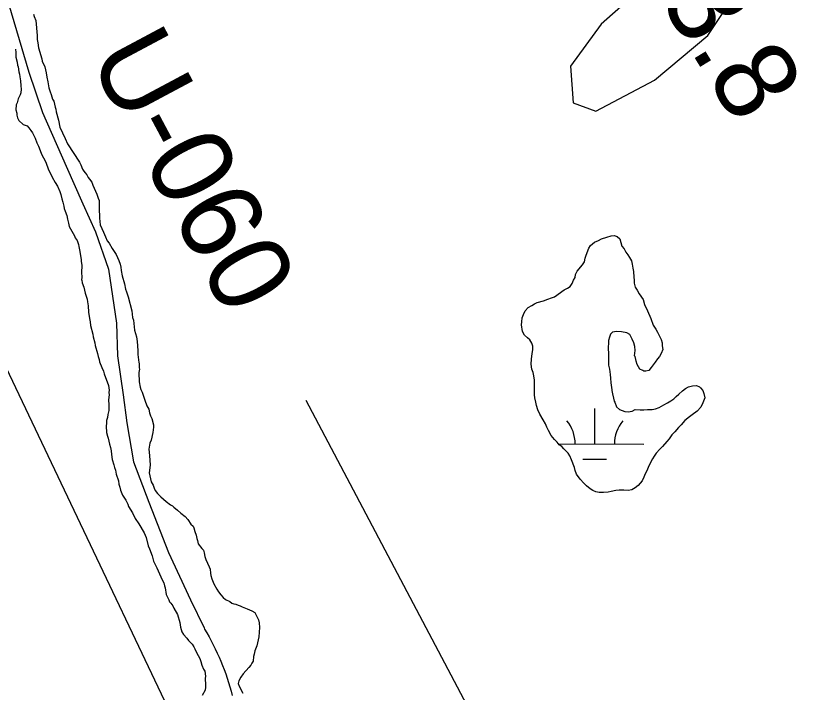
# Model space of a CAD drawing. Extents: x 3177385 to 3215275, y 903885 to 929304.
# Drawn here: x 3186883 to 3187679, y 912639 to 913327 of the extents above; entities that cross this region are included whole.
import ezdxf

# ---------------------------------------------------------------- set-up
doc = ezdxf.new("R2010")
doc.units = 0
for name, color, linetype in [('V-RIVR-FERY', 7, 'Continuous'), ('V-RIVR-RANG', 7, 'Continuous'), ('V-RIVR-RANG-IDEN', 7, 'Continuous'), ('V-ROAD-CNTR', 7, 'Continuous'), ('V-SITE-VEGE', 7, 'Continuous'), ('V-WETL-SWMP', 7, 'Continuous')]:
    doc.layers.add(name, color=color, linetype=linetype)

msp = doc.modelspace()

# ---------------------------------------------------------------- linework, layer by layer
at = {"layer": 'V-RIVR-FERY'}
msp.add_lwpolyline([(3188606.04, 909326.53), (3186725.49, 913280.22)], dxfattribs=at)
at = {"layer": 'V-RIVR-RANG'}
msp.add_line((3187178.35, 912936.26), (3187644.71, 912051.66), dxfattribs=at)
at = {"layer": 'V-ROAD-CNTR'}
for points in [[(3186744.32, 913725.53), (3186763.09, 913670.27), (3186781.66, 913619.43), (3186791.74, 913590.17), (3186811.84, 913539.52), (3186830.79, 913485.84), (3186857.74, 913397.91), (3186871.45, 913354.6), (3186896.5, 913269.56), (3186910.47, 913228.65), (3186934.43, 913174.2), (3186951.52, 913135.84), (3186964.45, 913107.39), (3186977.61, 913069.34), (3186985.84, 913014.57), (3186986.87, 912981.14), (3186992.58, 912941.71), (3186996.34, 912913.02), (3187003.14, 912873.35), (3187018.64, 912832.4), (3187038.73, 912781.1), (3187060.86, 912733.02), (3187074.88, 912704.55), (3187075.3, 912703.42)], [(3187075.3, 912703.42), (3187077.61, 912699.45), (3187079.84, 912695.45), (3187082, 912691.41), (3187084.1, 912687.33), (3187086.12, 912683.21), (3187088.07, 912679.06), (3187089.94, 912674.88), (3187091.74, 912670.66), (3187093.47, 912666.41), (3187095.13, 912662.14), (3187096.71, 912657.83), (3187098.21, 912653.5), (3187099.64, 912649.14), (3187101, 912644.76), (3187102.27, 912640.36), (3187103.47, 912635.93)]]:
    msp.add_lwpolyline(points, dxfattribs=at)
at = {"layer": 'V-SITE-VEGE'}
for p, q in [((3186883.04, 913292.9), (3186883.35, 913289.46)), ((3186883.35, 913289.46), (3186883.25, 913284.89)), ((3186883.25, 913284.89), (3186884.67, 913279.9)), ((3186884.67, 913279.9), (3186884.99, 913276.84)), ((3186884.99, 913276.84), (3186885.71, 913274.92)), ((3186885.71, 913274.92), (3186886.37, 913269.96)), ((3186886.37, 913269.96), (3186887.08, 913267.65)), ((3186887.08, 913267.65), (3186887.4, 913264.98)), ((3186887.4, 913264.98), (3186888.08, 913260.77)), ((3186888.08, 913260.77), (3186888.35, 913255.81)), ((3186888.35, 913255.81), (3186888.66, 913252.38)), ((3186888.66, 913252.38), (3186888.58, 913248.57)), ((3186885.78, 913242.53), (3186884.55, 913238.36)), ((3186887.77, 913246.68), (3186885.78, 913242.53)), ((3186888.58, 913248.57), (3186887.77, 913246.68)), ((3186883.75, 913236.47), (3186883.25, 913231.15)), ((3186884.55, 913238.36), (3186883.75, 913236.47)), ((3186883.25, 913231.15), (3186884.33, 913228.07)), ((3186884.33, 913228.07), (3186884.28, 913225.79)), ((3186884.28, 913225.79), (3186884.99, 913223.11)), ((3186884.99, 913223.11), (3186886.45, 913220.41)), ((3186886.45, 913220.41), (3186890.94, 913216.5)), ((3186890.94, 913216.5), (3186894.72, 913214.89)), ((3186894.72, 913214.89), (3186896.59, 913212.95)), ((3186896.59, 913212.95), (3186898.43, 913210.24)), ((3186898.43, 913210.24), (3186900.29, 913207.92)), ((3186900.29, 913207.92), (3186902.84, 913202.53)), ((3186902.84, 913202.53), (3186904.65, 913197.91)), ((3186904.65, 913197.91), (3186906.48, 913194.44)), ((3186906.48, 913194.44), (3186909, 913187.15)), ((3186909, 913187.15), (3186910.09, 913184.84)), ((3186910.09, 913184.84), (3186912.66, 913180.21)), ((3186912.66, 913180.21), (3186914.12, 913177.13)), ((3186914.12, 913177.13), (3186916.28, 913171.37)), ((3186916.28, 913171.37), (3186920.29, 913162.9)), ((3186920.29, 913162.9), (3186923.23, 913157.5)), ((3186923.23, 913157.5), (3186925.81, 913153.63)), ((3186925.81, 913153.63), (3186927.98, 913148.25)), ((3186927.98, 913148.25), (3186929.06, 913145.18)), ((3186929.06, 913145.18), (3186930.12, 913140.96)), ((3186930.12, 913140.96), (3186931.19, 913137.51)), ((3186931.19, 913137.51), (3186932.24, 913133.3)), ((3186932.24, 913133.3), (3186932.57, 913131)), ((3186932.57, 913131), (3186933.66, 913128.31)), ((3186933.66, 913128.31), (3186935.08, 913123.71)), ((3186935.08, 913123.71), (3186935.77, 913120.26)), ((3186935.77, 913120.26), (3186936.83, 913116.05)), ((3186936.83, 913116.05), (3186937.52, 913112.6)), ((3186937.52, 913112.6), (3186943.03, 913103.34)), ((3186943.03, 913103.34), (3186943.75, 913101.04)), ((3186943.75, 913101.04), (3186945.6, 913098.33)), ((3186945.6, 913098.33), (3186947.04, 913094.49)), ((3186947.04, 913094.49), (3186947.37, 913092.19)), ((3186947.37, 913092.19), (3186948.41, 913087.22)), ((3186948.41, 913087.22), (3186949.75, 913078.8)), ((3186949.75, 913078.8), (3186949.72, 913077.28)), ((3186949.72, 913077.28), (3186950.39, 913073.08)), ((3186950.39, 913073.08), (3186950.24, 913065.84)), ((3186950.24, 913065.84), (3186950.52, 913061.26)), ((3186950.52, 913061.26), (3186950.08, 913058.21)), ((3186950.08, 913058.21), (3186950.46, 913058.21)), ((3186950.46, 913058.21), (3186950.78, 913055.53)), ((3186950.78, 913055.53), (3186952.59, 913050.92)), ((3186952.59, 913050.92), (3186953.98, 913044.79)), ((3186953.98, 913044.79), (3186955.76, 913038.66)), ((3186955.76, 913038.66), (3186956.08, 913035.98)), ((3186956.08, 913035.98), (3186956.76, 913032.16)), ((3186956.76, 913032.16), (3186957.39, 913025.66)), ((3186957.39, 913025.66), (3186958.39, 913019.16)), ((3186958.39, 913019.16), (3186959.08, 913015.72)), ((3186959.08, 913015.72), (3186959.38, 913011.9)), ((3186959.38, 913011.9), (3186961.48, 913003.09)), ((3186961.48, 913003.09), (3186961.8, 913000.42)), ((3186961.8, 913000.42), (3186963.58, 912994.28)), ((3186963.58, 912994.28), (3186963.9, 912991.61)), ((3186963.9, 912991.61), (3186966.4, 912983.55)), ((3186966.4, 912983.55), (3186967.1, 912980.48)), ((3186967.1, 912980.48), (3186968.18, 912977.41)), ((3186968.18, 912977.41), (3186968.51, 912975.12)), ((3186968.51, 912975.12), (3186970.67, 912969.36)), ((3186970.67, 912969.36), (3186972.5, 912965.51)), ((3186972.5, 912965.51), (3186973.2, 912962.82)), ((3186973.2, 912962.82), (3186977.52, 912950.92)), ((3186977.52, 912950.92), (3186978.18, 912946.33)), ((3186978.08, 912941.38), (3186977.59, 912936.43)), ((3186978.18, 912946.33), (3186977.76, 912944.05)), ((3186977.76, 912944.05), (3186978.08, 912941.38)), ((3186977.59, 912936.43), (3186977.87, 912931.47)), ((3186977.87, 912931.47), (3186977.75, 912925.76)), ((3186977.75, 912925.76), (3186976.9, 912921.58)), ((3186975.62, 912915.51), (3186975.57, 912912.84)), ((3186976.45, 912918.55), (3186975.62, 912915.51)), ((3186976.9, 912921.58), (3186976.45, 912918.55)), ((3186975.57, 912912.84), (3186975.12, 912909.8)), ((3186975.12, 912909.8), (3186975.36, 912903.32)), ((3186975.36, 912903.32), (3186976.43, 912899.49)), ((3186976.43, 912899.49), (3186977.15, 912897.57)), ((3186977.15, 912897.57), (3186978.54, 912891.44)), ((3186978.54, 912891.44), (3186979.61, 912887.98)), ((3186979.61, 912887.98), (3186980.3, 912884.54)), ((3186980.3, 912884.54), (3186980.6, 912880.72)), ((3186980.6, 912880.72), (3186981.26, 912875.75)), ((3186981.26, 912875.75), (3186983.05, 912870.38)), ((3186983.05, 912870.38), (3186983.75, 912867.7)), ((3186983.75, 912867.7), (3186984.84, 912865.01)), ((3186984.84, 912865.01), (3186985.51, 912860.8)), ((3186985.51, 912860.8), (3186987.66, 912854.27)), ((3186987.66, 912854.27), (3186987.96, 912850.84)), ((3186987.96, 912850.84), (3186989.04, 912847.77)), ((3186989.04, 912847.77), (3186989.74, 912844.7)), ((3186989.74, 912844.7), (3186991.92, 912839.7)), ((3186991.92, 912839.7), (3186995.24, 912834.29)), ((3186995.24, 912834.29), (3186997.06, 912830.44)), ((3186997.06, 912830.44), (3186997.77, 912828.14)), ((3186997.77, 912828.14), (3187001.83, 912821.58)), ((3187001.83, 912821.58), (3187004.75, 912815.8)), ((3187004.75, 912815.8), (3187008.45, 912810.38)), ((3187008.45, 912810.38), (3187013.97, 912801.12)), ((3187013.97, 912801.12), (3187015.77, 912796.51)), ((3187015.77, 912796.51), (3187017.88, 912788.08)), ((3187017.88, 912788.08), (3187019.34, 912785)), ((3187019.34, 912785), (3187021.85, 912777.7)), ((3187021.85, 912777.7), (3187023.27, 912772.34)), ((3187023.27, 912772.34), (3187025.47, 912768.48)), ((3187025.47, 912768.48), (3187026.55, 912765.79)), ((3187026.55, 912765.79), (3187032.01, 912753.47)), ((3187032.01, 912753.47), (3187033.85, 912750.38)), ((3187033.85, 912750.38), (3187034.54, 912747.32)), ((3187034.54, 912747.32), (3187035.27, 912745.4)), ((3187035.27, 912745.4), (3187036.26, 912738.52)), ((3187036.26, 912738.52), (3187038.82, 912733.13)), ((3187038.82, 912733.13), (3187039.54, 912731.21)), ((3187039.54, 912731.21), (3187041.03, 912729.65)), ((3187041.03, 912729.65), (3187042.88, 912726.94)), ((3187042.88, 912726.94), (3187043.97, 912724.63)), ((3187043.97, 912724.63), (3187047.64, 912718.08)), ((3187047.64, 912718.08), (3187050.14, 912710.02)), ((3187050.14, 912710.02), (3187050.8, 912705.43)), ((3187050.8, 912705.43), (3187052.22, 912700.45)), ((3187052.22, 912700.45), (3187053.69, 912697.75)), ((3187053.69, 912697.75), (3187057.05, 912694.25)), ((3187057.05, 912694.25), (3187058.9, 912691.92)), ((3187058.9, 912691.92), (3187062.63, 912688.03)), ((3187062.63, 912688.03), (3187064.48, 912685.32)), ((3187064.48, 912685.32), (3187065.2, 912683.4)), ((3187065.2, 912683.4), (3187067.02, 912679.55)), ((3187067.02, 912679.55), (3187070.32, 912673.38)), ((3187070.32, 912673.38), (3187071.4, 912670.31)), ((3187071.4, 912670.31), (3187072.47, 912666.86)), ((3187072.47, 912666.86), (3187074.28, 912662.63)), ((3187074.28, 912662.63), (3187075.39, 912660.7)), ((3187075.39, 912660.7), (3187076.04, 912655.35)), ((3187076.04, 912655.35), (3187075.99, 912653.06)), ((3187075.99, 912653.06), (3187076.23, 912646.58)), ((3187076.18, 912644.29), (3187075.74, 912641.26)), ((3187076.23, 912646.58), (3187076.18, 912644.29)), ((3187075.74, 912641.26), (3187072.96, 912635.98))]:
    msp.add_line(p, q, dxfattribs=at)
for points in [[(3187746.86, 913478.26), (3187655.57, 913432.59), (3187530.06, 913364.09), (3187478.71, 913318.42), (3187447.33, 913275.6), (3187450.18, 913238.5), (3187473, 913229.94), (3187532.91, 913261.33), (3187587.11, 913307), (3187621.34, 913358.38), (3187678.39, 913386.92), (3187732.59, 913406.9)], [(3186901.23, 913328.74), (3186901.93, 913326.05), (3186903.75, 913322.2), (3186904.95, 913306.93), (3186904.87, 913302.74), (3186905.55, 913299.3), (3186906.21, 913294.33), (3186909.79, 913283.2), (3186910.12, 913280.91), (3186912.66, 913275.13), (3186914.06, 913269.01), (3186914.72, 913264.42), (3186915.77, 913259.82), (3186916.78, 913253.7), (3186918.22, 913249.48), (3186919.3, 913246.79), (3186920.73, 913242.18), (3186921.83, 913240.26), (3186923.22, 913234.13), (3186923.94, 913231.83), (3186924.26, 913229.15), (3186926.75, 913220.72), (3186928.13, 913213.83), (3186933.6, 913202.28), (3186935.77, 913196.89), (3186947.94, 913177.96), (3186949.41, 913175.26), (3186951.22, 913171.03), (3186952.33, 913169.1), (3186953.81, 913167.16), (3186955.68, 913165.22), (3186956.76, 913162.53), (3186958.25, 913160.97), (3186960.48, 913157.87), (3186961.55, 913154.8), (3186965.55, 913145.57), (3186966.27, 913143.65), (3186966.98, 913141.35), (3186968.08, 913139.03), (3186968, 913135.61), (3186968.21, 913127.6), (3186968.55, 913125.31), (3186968.46, 913121.11), (3186969.07, 913114.24), (3186972.35, 913106.93), (3186974.54, 913102.31), (3186976.35, 913098.08), (3186978.21, 913095.75), (3186981.14, 913090.35), (3186983.36, 913087.26), (3186985.2, 913084.17), (3186988.12, 913078.01)], [(3186988.12, 913078.01), (3186989.57, 913074.55), (3186990.27, 913071.48), (3186990.58, 913068.05), (3186991.61, 913062.69), (3186993.71, 913054.26), (3186994.74, 913048.9), (3186995.83, 913046.21), (3186997.63, 913041.22), (3187001.13, 913027.04), (3187002.13, 913020.16), (3187002.84, 913017.48), (3187004.14, 913007.16), (3187005.91, 913000.64), (3187006.57, 912995.67), (3187007.51, 912986.51), (3187007.43, 912982.7), (3187008.39, 912974.29), (3187008.77, 912973.9), (3187008.68, 912969.71), (3187009, 912967.04), (3187008.61, 912966.28), (3187008.56, 912964), (3187008.74, 912954.85), (3187009.78, 912949.49), (3187010.48, 912946.81), (3187011.95, 912944.11), (3187014.44, 912936.05), (3187016.61, 912930.29), (3187018.44, 912926.82), (3187019.13, 912923.38), (3187020.2, 912920.3), (3187021.67, 912917.6), (3187023.44, 912911.09), (3187023.39, 912908.8), (3187022.51, 912903.1), (3187020.82, 912895.52), (3187019.61, 912892.49), (3187019.18, 912890.22), (3187018.72, 912886.41), (3187019.35, 912879.92), (3187019.9, 912870), (3187018.97, 912862.4), (3187021.06, 912853.2), (3187022.89, 912849.73), (3187023.97, 912846.66), (3187025.07, 912844.35), (3187027.29, 912841.26), (3187030.64, 912837.76), (3187036.26, 912833.06), (3187040.76, 912829.54), (3187042.65, 912828.73), (3187044.14, 912827.18), (3187047.89, 912824.43), (3187051.26, 912821.31), (3187055.37, 912817.79), (3187058.36, 912814.68), (3187061.3, 912810.04), (3187063.55, 912808.09), (3187064.27, 912806.17), (3187065.34, 912802.72), (3187066.78, 912798.87), (3187067.47, 912795.43), (3187068.2, 912793.5), (3187068.88, 912790.06), (3187072.6, 912785.41), (3187074.08, 912783.47), (3187074.78, 912780.79), (3187075.47, 912777.34), (3187076.55, 912774.27), (3187079.81, 912766.58), (3187080.91, 912764.27), (3187081.2, 912760.07), (3187081.53, 912757.78), (3187082.61, 912754.33), (3187084.79, 912749.33), (3187087.72, 912743.92), (3187089.57, 912741.22), (3187091.79, 912738.12), (3187094.02, 912735.41), (3187096.64, 912733.44), (3187100.79, 912731.45), (3187103.05, 912729.88), (3187104.94, 912729.08), (3187107.21, 912728.64), (3187109.48, 912727.84), (3187111.37, 912727.03), (3187113.63, 912725.84), (3187118.54, 912723.83), (3187120.81, 912723.02), (3187123.46, 912721.82), (3187126.47, 912720.23), (3187128.66, 912715.61), (3187130.13, 912712.91), (3187130.82, 912709.85), (3187131.1, 912704.89), (3187130.62, 912700.32), (3187130.51, 912695.37), (3187128.42, 912686.27), (3187126.4, 912681.36), (3187125.57, 912677.95)], [(3187125.57, 912677.95), (3187125.14, 912675.67), (3187124.65, 912670.72), (3187123.47, 912668.84), (3187122.28, 912666.58), (3187120.33, 912664.34), (3187114.47, 912657.98), (3187112.12, 912654.6), (3187110.13, 912650.83), (3187109.31, 912648.18), (3187110.4, 912645.49), (3187114.05, 912638.17)]]:
    msp.add_lwpolyline(points, dxfattribs=at)
at = {"layer": 'V-WETL-SWMP'}
for p, q in [((3187472.06, 912891.57), (3187472.14, 912927.57)), ((3187435.22, 912891.65), (3187522.06, 912891.45)), ((3187460.02, 912876.16), (3187484.02, 912876.11))]:
    msp.add_line(p, q, dxfattribs=at)
for points in [[(3187431.08, 913041.11), (3187440.76, 913048.15), (3187444.23, 913049.98), (3187446.93, 913051.83), (3187448.9, 913054.83), (3187450.5, 913058.23), (3187452.08, 913060.86), (3187452.53, 913063.9), (3187454.12, 913067.3), (3187459.59, 913073.66), (3187461.56, 913076.67), (3187462.41, 913080.46), (3187463.23, 913083.49), (3187466.06, 913090.67), (3187467.64, 913093.31), (3187471.9, 913096.65), (3187475.75, 913098.47), (3187478.84, 913100.31), (3187484.2, 913101.72), (3187488.81, 913103.15), (3187491.86, 913103.46), (3187494.89, 913102.64), (3187497.51, 913100.3), (3187498.57, 913096.46), (3187499.64, 913092.63), (3187501.86, 913089.91), (3187503.7, 913086.44), (3187505.54, 913083.74), (3187507.39, 913081.03), (3187509.23, 913077.94), (3187509.92, 913074.5), (3187510.59, 913070.29), (3187511.28, 913066.84), (3187511.92, 913061.11), (3187512.24, 913058.06), (3187512.17, 913055.01), (3187513.24, 913051.18), (3187515.08, 913048.09), (3187517.28, 913044.23), (3187521.35, 913038.43), (3187522.77, 913033.44), (3187525.68, 913026.9), (3187528.94, 913019.21), (3187531.46, 913012.29), (3187534.05, 913008.43), (3187535.89, 913005.34), (3187539.54, 912997.64), (3187540.62, 912994.57), (3187540.55, 912991.52), (3187541.23, 912987.69), (3187539.62, 912983.54), (3187538.03, 912980.52), (3187535.69, 912978.28), (3187533.34, 912974.9), (3187531.37, 912971.9), (3187529.4, 912969.27), (3187527.05, 912966.27), (3187523.99, 912965.57), (3187522.09, 912965.61), (3187520.96, 912966.4), (3187517.94, 912967.61), (3187514.99, 912972.25), (3187514.3, 912975.69), (3187513.96, 912977.6), (3187513.26, 912980.67), (3187512.51, 912981.06), (3187513.01, 912986.77), (3187512.71, 912990.59), (3187511.65, 912994.42), (3187510.2, 912998.26), (3187507.63, 913002.89), (3187504.62, 913004.48), (3187499.31, 913005.74), (3187493.98, 913005.85), (3187490.15, 913005.17), (3187488.21, 913003.31), (3187487, 913000.28), (3187486.16, 912996.87), (3187486.1, 912993.82), (3187485.64, 912990.4), (3187485.85, 912982.01), (3187486.07, 912974.77), (3187486.01, 912971.72), (3187487.06, 912967.5), (3187487.71, 912962.15), (3187488.01, 912958.34), (3187488.29, 912953.76), (3187489.28, 912946.49), (3187489.27, 912946.11), (3187489.96, 912942.67), (3187491.01, 912938.07), (3187491.71, 912935.01), (3187492.45, 912934.23), (3187494.25, 912929.24), (3187497.24, 912926.51), (3187502.53, 912924.49), (3187505.96, 912924.42), (3187510.17, 912925.09), (3187513.25, 912926.55), (3187518.2, 912926.44), (3187522.01, 912926.36)], [(3187397.77, 913015.9), (3187398.23, 913019.71), (3187399.44, 913023.11), (3187401.43, 913026.88), (3187404.17, 913030.25), (3187408.03, 913032.45), (3187410.73, 913033.92), (3187413.43, 913035.39), (3187419.94, 913037.16), (3187424.17, 913038.97), (3187428.01, 913040.03), (3187431.08, 913041.11)], [(3187522.01, 912926.36), (3187525.83, 912926.66), (3187530.4, 912926.56), (3187533.85, 912927.25), (3187537.69, 912928.69), (3187542.32, 912931.26), (3187546.17, 912933.47), (3187549.26, 912935.31), (3187552.36, 912937.53), (3187554.69, 912939.77), (3187557.42, 912942.38), (3187561.3, 912945.72), (3187564.4, 912947.94), (3187567.48, 912949.78), (3187571.32, 912950.85), (3187575.52, 912951.14), (3187578.53, 912949.55), (3187579.66, 912948.76), (3187581.89, 912946.05), (3187582.96, 912942.98), (3187584.01, 912938.38), (3187582, 912933.47), (3187580, 912928.94), (3187576.1, 912924.83), (3187571.07, 912921.12), (3187568.36, 912919.28), (3187563.71, 912915.56), (3187559.8, 912911.07), (3187557.08, 912908.46), (3187553.55, 912903.96), (3187550.44, 912900.98), (3187547.68, 912896.85), (3187545.34, 912894.23), (3187541.03, 912888.99), (3187538.31, 912886.38), (3187534.41, 912882.27), (3187532.44, 912879.26), (3187530.86, 912876.63), (3187526.9, 912869.47), (3187524.88, 912864.18), (3187523.29, 912861.16), (3187522.07, 912857.76), (3187520.09, 912853.99), (3187516.18, 912849.5), (3187513.08, 912846.89), (3187509.61, 912845.06), (3187506.16, 912844.37), (3187501.59, 912844.47), (3187497.02, 912844.57), (3187493.58, 912844.26), (3187488.61, 912843.22), (3187485.54, 912842.53), (3187480.96, 912842.24), (3187476.39, 912842.34), (3187472.97, 912842.79), (3187469.96, 912844.38), (3187467.32, 912845.96), (3187463.58, 912849.09), (3187460.97, 912851.82), (3187457.24, 912855.71), (3187453.54, 912860.74), (3187452.09, 912864.58), (3187451.4, 912867.65), (3187448.51, 912875.33), (3187446.69, 912879.56), (3187444.85, 912882.27), (3187440.75, 912886.55), (3187438.51, 912888.88), (3187435.88, 912890.84), (3187433.65, 912893.56), (3187431.04, 912896.28), (3187427.7, 912900.17), (3187425.13, 912905.17), (3187423.3, 912908.64), (3187421.85, 912912.1), (3187419.65, 912915.96), (3187416.34, 912921.75), (3187414.15, 912926.37), (3187412.72, 912930.59), (3187412.03, 912934.04), (3187410.98, 912938.63), (3187410.67, 912941.69), (3187410.73, 912944.74), (3187410.81, 912948.17), (3187410.87, 912951.21), (3187410.6, 912956.56), (3187409.93, 912960.76), (3187409.24, 912964.21), (3187408.17, 912967.66), (3187407.52, 912972.63), (3187407.63, 912977.96), (3187408.51, 912983.66), (3187408.97, 912987.46), (3187409.05, 912990.89), (3187407.97, 912993.96), (3187406.14, 912997.43), (3187403.51, 912999.39), (3187400.52, 913002.12), (3187398.7, 913005.97), (3187397.7, 913012.86), (3187397.77, 913015.9)]]:
    msp.add_lwpolyline(points, dxfattribs=at)
for centre, start, end in [((3187416.82, 912892.17), 359.09484, 40.6385), ((3187527.3, 912891.91), 139.09484, 180.6385)]:
    msp.add_arc(centre, 35.25, start, end, dxfattribs=at)

# ---------------------------------------------------------------- texts
at = {"layer": 'V-RIVR-RANG-IDEN'}
for s, rotation, p in [('R-303.8', 301.27133, (3187411.54, 913551.06)), ('U-060', 298.09577, (3186956.47, 913284.72))]:
    msp.add_text(s, height=83, rotation=rotation, dxfattribs=at).set_placement(p)

doc.saveas('drawing.dxf')
